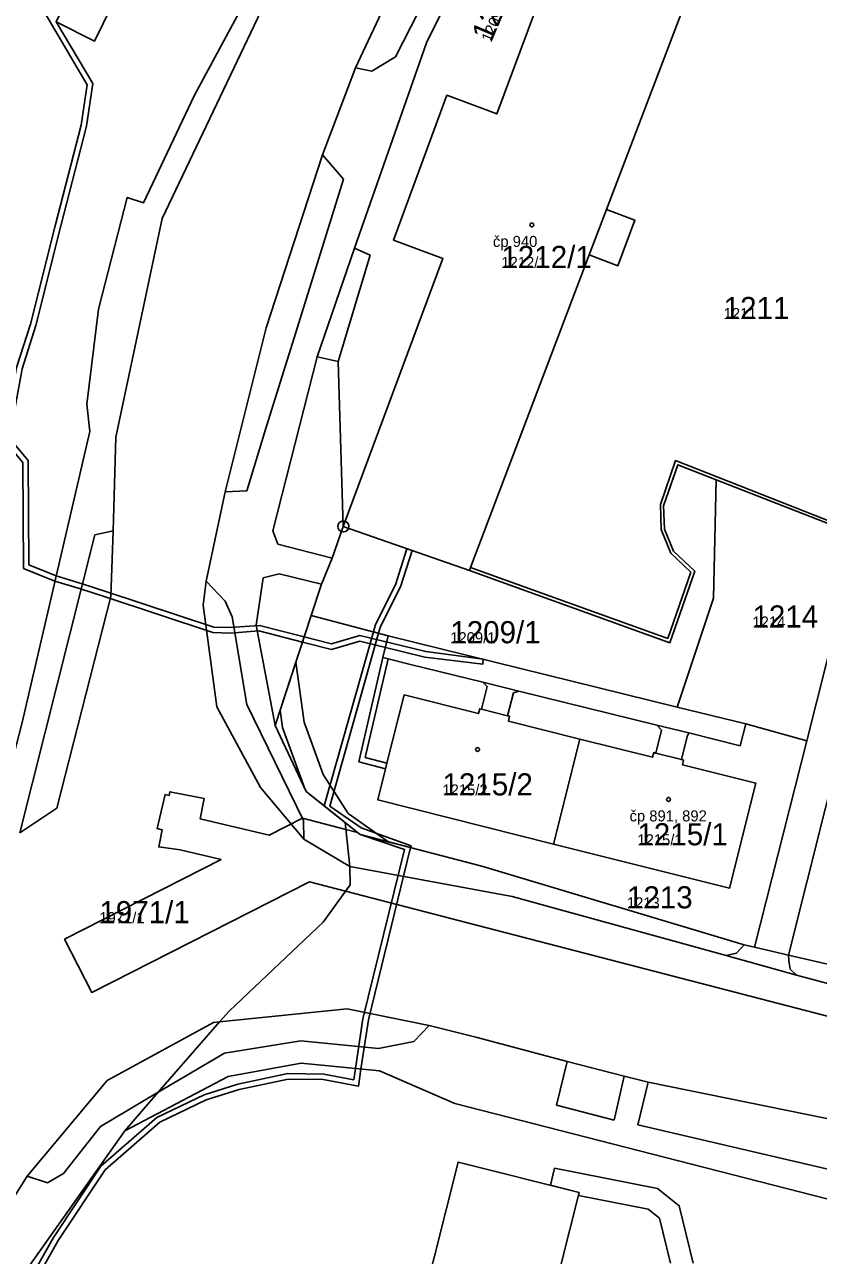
# Model space of a CAD drawing. Extents: x -763628 to -761565, y -976033 to -973833.
# Drawn here: x -762526.1 to -762454.4, y -975330.2 to -975218.9 of the extents above; entities that cross this region are included whole.
import ezdxf

# ---------------------------------------------------------------- set-up
doc = ezdxf.new("R2010")
doc.units = 0
for name, color, linetype in [('KN_cisla parcel 1000', 7, 'Continuous'), ('KN_cisla parcel 500', 7, 'Continuous'), ('KN_cisla popisna 500', 7, 'Continuous'), ('KN_hranice parcel', 7, 'Continuous'), ('KN_vecna bremena', 7, 'Continuous'), ('KN_vnitrni kresba parcel', 7, 'Continuous'), ('KN_znacky bodu BP', 7, 'Continuous'), ('KN_znacky budov', 7, 'Continuous')]:
    doc.layers.add(name, color=color, linetype=linetype)

msp = doc.modelspace()

# ---------------------------------------------------------------- linework, layer by layer
at = {"layer": 'KN_hranice parcel'}
for p, q in [((-762497.33, -975264.27), (-762485.93, -975268.25)), ((-762450.75, -975265.08), (-762455.43, -975283.64)), ((-762500.23, -975272.32), (-762493.27, -975274.16)), ((-762493.27, -975274.16), (-762467.13, -975280.6)), ((-762460.94, -975282.13), (-762467.13, -975280.6)), ((-762455.43, -975283.64), (-762460.94, -975282.13)), ((-762475.94, -975283.49), (-762478.32, -975292.99)), ((-762452.08, -975283.12), (-762457.08, -975303.03)), ((-762455.43, -975283.64), (-762460.15, -975302.32)), ((-762460.15, -975302.32), (-762457.08, -975303.03)), ((-762508.51, -975309.07), (-762507.63, -975308.06))]:
    msp.add_line(p, q, dxfattribs=at)
for points in [[(-762479.24, -975200.81), (-762484.39, -975209.64), (-762489.81, -975220.55), (-762496.33, -975239.12), (-762499.68, -975248.94), (-762497.8, -975249.36), (-762497.33, -975264.27)], [(-762497.33, -975264.27), (-762488.32, -975240.05), (-762492.78, -975238.39), (-762487.96, -975225.29), (-762483.45, -975226.97), (-762474.38, -975202.6)], [(-762504.45, -975213.51), (-762510.79, -975225.28), (-762515.4, -975235.02), (-762516.87, -975234.52), (-762519.47, -975244.63), (-762520.52, -975253.22), (-762520.24, -975255.68), (-762526.38, -975281.99), (-762527.43, -975286.08)], [(-762465.44, -975214.31), (-762473.53, -975235.61), (-762470.96, -975236.59), (-762472.52, -975240.7), (-762475.1, -975239.72), (-762485.82, -975267.97), (-762485.93, -975268.25)], [(-762521.82, -975215.53), (-762523.3, -975218.66), (-762519.82, -975220.38), (-762518.28, -975217.27)], [(-762485.93, -975268.25), (-762467.82, -975274.79), (-762465.56, -975268.31), (-762467.47, -975266.49), (-762468.28, -975264.52), (-762468.37, -975262.4), (-762467.09, -975258.69), (-762463.61, -975260.05)], [(-762467.13, -975280.6), (-762463.86, -975270.75), (-762463.61, -975260.05)], [(-762463.61, -975260.05), (-762451.4, -975264.83), (-762450.75, -975265.08)], [(-762500.23, -975272.32), (-762499.31, -975269.5), (-762498.33, -975267.14), (-762497.33, -975264.27)], [(-762497.17, -975291.05), (-762500.68, -975288.23), (-762503.48, -975282.27), (-762500.23, -975272.32)], [(-762475.94, -975283.49), (-762482.4, -975281.87), (-762482.29, -975281.43), (-762482.47, -975281.39), (-762484.83, -975280.79), (-762485, -975280.75), (-762485.11, -975281.19), (-762491.83, -975279.5), (-762493.38, -975285.68), (-762493.51, -975286.19), (-762494.21, -975289), (-762478.32, -975292.99)], [(-762478.32, -975292.99), (-762462.42, -975296.98), (-762460.04, -975287.48), (-762466.67, -975285.82), (-762466.57, -975285.4), (-762466.76, -975285.35), (-762469.08, -975284.76), (-762469.26, -975284.71), (-762469.37, -975285.14), (-762475.94, -975283.49)], [(-762507.63, -975308.06), (-762499.14, -975300.05), (-762496.71, -975296.67), (-762496.73, -975295), (-762497.17, -975291.05)], [(-762497.17, -975291.05), (-762495.82, -975292.13), (-762484.79, -975294.98), (-762461.1, -975302.1), (-762460.15, -975302.32)], [(-762457.08, -975303.03), (-762435.95, -975307.88), (-762421.26, -975311.89)], [(-762517.08, -975318.9), (-762514.06, -975315.43), (-762508.51, -975309.07)], [(-762408.61, -975336.62), (-762440.08, -975328.52), (-762465.86, -975321.94), (-762487.26, -975316.44), (-762494.06, -975313.5), (-762501.15, -975312.79), (-762507.74, -975314), (-762517.08, -975318.9)], [(-762562.17, -975369.59), (-762540.62, -975352.16), (-762517.08, -975318.9)], [(-762480.31, -975341.59), (-762476, -975324.5), (-762486.95, -975321.74), (-762491.23, -975338.74)]]:
    msp.add_lwpolyline(points, dxfattribs=at)
at = {"layer": 'KN_vecna bremena'}
for points in [[(-762524.33, -975217.82), (-762520.5, -975224.33), (-762521.04, -975228), (-762523.35, -975236.97), (-762525.61, -975245.97), (-762526.87, -975249.9), (-762528.03, -975256.44), (-762526.31, -975258.49), (-762526.24, -975268.06), (-762523.4, -975269.22), (-762523.29, -975268.74), (-762525.75, -975267.73), (-762525.82, -975258.3), (-762527.5, -975256.29), (-762526.38, -975250.03), (-762525.12, -975246.1), (-762522.86, -975237.1), (-762520.55, -975228.09), (-762519.97, -975224.22), (-762523.3, -975218.66)], [(-762435.95, -975307.88), (-762457.08, -975303.03), (-762460.15, -975302.32), (-762461.1, -975302.1), (-762484.79, -975294.98), (-762495.82, -975292.13), (-762496.06, -975291.94), (-762497.1, -975291.67), (-762501.02, -975290.65), (-762504.02, -975292.18), (-762510.28, -975290.7), (-762509.91, -975288.87), (-762513.01, -975288.25), (-762513.08, -975288.59), (-762513.44, -975288.51), (-762514.17, -975291.58), (-762513.72, -975291.69), (-762514.02, -975293.24), (-762512.09, -975293.51), (-762508.38, -975294.39), (-762522.53, -975301.59), (-762520.08, -975306.4), (-762500.4, -975296.39), (-762497.12, -975297.24), (-762445.21, -975310.73)], [(-762527.06, -975335.86), (-762523.1, -975328.82), (-762518.87, -975322.45), (-762513.91, -975318.12), (-762509.72, -975316.12), (-762506.74, -975315.17), (-762502.31, -975314.24), (-762499.15, -975314.28), (-762495.97, -975314.89), (-762495.73, -975313.33), (-762495.05, -975308.89), (-762491.24, -975293.31), (-762495.82, -975292.13), (-762491.79, -975293.47), (-762495.55, -975308.79), (-762496.23, -975313.28), (-762496.38, -975314.3), (-762499.09, -975313.78), (-762502.35, -975313.74), (-762506.86, -975314.69), (-762509.9, -975315.66), (-762514.19, -975317.7), (-762519.25, -975322.11), (-762523.52, -975328.56), (-762527.38, -975335.4)], [(-762465.69, -975330.87), (-762466.96, -975325.68), (-762468.92, -975324.13), (-762478.22, -975322.3), (-762478.61, -975323.84), (-762476, -975324.5), (-762476.07, -975324.76), (-762469.78, -975325.99), (-762468.74, -975326.82), (-762467.75, -975330.89)]]:
    msp.add_lwpolyline(points, dxfattribs=at)
for points in [[(-762494.61, -975273.81), (-762494.14, -975273.93), (-762493.96, -975273.31), (-762492.15, -975269.74), (-762491.11, -975266.44), (-762491.58, -975266.28), (-762492.61, -975269.56), (-762494.42, -975273.13)], [(-762501.01, -975274.72), (-762500.86, -975274.24), (-762504.91, -975273.21), (-762507.57, -975273.4), (-762509.04, -975273.37), (-762518.8, -975270.14), (-762520.95, -975269.45), (-762523.29, -975268.74), (-762523.4, -975269.22), (-762521.1, -975269.92), (-762518.95, -975270.61), (-762509.13, -975273.86), (-762507.56, -975273.91), (-762504.96, -975273.72)], [(-762500.86, -975274.24), (-762501.01, -975274.72), (-762498.4, -975275.38), (-762495.83, -975274.65), (-762489.96, -975276.08), (-762484.7, -975276.71), (-762484.67, -975276.28), (-762489.87, -975275.59), (-762495.84, -975274.14), (-762498.41, -975274.87)], [(-762491.24, -975293.31), (-762491.2, -975293.16), (-762495.72, -975291.51), (-762498.55, -975289.57), (-762494.14, -975273.93), (-762494.61, -975273.81), (-762499.06, -975289.53), (-762498.39, -975290.07), (-762495.82, -975292.13)], [(-762493.21, -975292.81), (-762496.89, -975290.21), (-762499.14, -975286.71), (-762500.86, -975281.97), (-762501.61, -975276.54), (-762503.03, -975280.89), (-762502.82, -975282.45), (-762500.83, -975287.9), (-762500.68, -975288.23), (-762498.39, -975290.07), (-762497.17, -975291.05), (-762495.82, -975292.13)]]:
    msp.add_lwpolyline(points, close=True, dxfattribs=at)
at = {"layer": 'KN_vnitrni kresba parcel'}
for p, q in [((-762492.62, -975221.8), (-762484.19, -975205.32)), ((-762491, -975211.68), (-762496.22, -975222.8)), ((-762513.7, -975236.43), (-762503.69, -975215.41)), ((-762492.62, -975221.8), (-762494.74, -975223.1)), ((-762496.22, -975222.8), (-762499.22, -975230.67)), ((-762496.22, -975222.8), (-762494.74, -975223.1)), ((-762499.22, -975230.67), (-762504.31, -975246.32)), ((-762499.22, -975230.67), (-762497.3, -975232.87)), ((-762497.3, -975232.87), (-762501.76, -975247.21)), ((-762473.53, -975235.61), (-762475.1, -975239.72)), ((-762517.91, -975256.2), (-762513.7, -975236.43)), ((-762494.89, -975239.75), (-762497.8, -975249.36)), ((-762496.33, -975239.12), (-762494.89, -975239.75)), ((-762504.31, -975246.32), (-762508, -975261.15)), ((-762501.76, -975247.21), (-762504.28, -975255.2)), ((-762499.68, -975248.94), (-762503.71, -975264.68)), ((-762506.04, -975261.05), (-762504.28, -975255.2)), ((-762518.14, -975264.67), (-762517.91, -975256.2)), ((-762467.28, -975258.32), (-762468.65, -975262.3)), ((-762451.62, -975264.47), (-762467.28, -975258.32)), ((-762508, -975261.15), (-762509.72, -975269.21)), ((-762508, -975261.15), (-762506.04, -975261.05)), ((-762468.65, -975262.3), (-762468.6, -975264.54)), ((-762519.8, -975265.02), (-762518.14, -975264.67)), ((-762518.14, -975264.67), (-762518.36, -975270.61)), ((-762503.71, -975264.68), (-762503.24, -975265.87)), ((-762468.6, -975264.54), (-762467.71, -975266.7)), ((-762526.57, -975291.97), (-762519.8, -975265.02)), ((-762503.24, -975265.87), (-762498.33, -975267.14)), ((-762467.71, -975266.7), (-762465.91, -975268.41)), ((-762468, -975274.41), (-762485.82, -975267.97)), ((-762504.57, -975268.93), (-762505.22, -975273.19)), ((-762503.12, -975268.55), (-762504.57, -975268.93)), ((-762499.31, -975269.5), (-762503.12, -975268.55)), ((-762465.91, -975268.41), (-762468, -975274.41)), ((-762509.99, -975271.4), (-762509.72, -975269.21)), ((-762508, -975271.01), (-762509.72, -975269.21)), ((-762523.22, -975289.75), (-762518.36, -975270.61)), ((-762507.37, -975272.44), (-762508, -975271.01)), ((-762508.78, -975280.58), (-762509.99, -975271.4)), ((-762506.06, -975280.37), (-762507.37, -975272.44)), ((-762505.22, -975273.19), (-762503.48, -975282.27)), ((-762493.77, -975276.13), (-762493.27, -975274.16)), ((-762493.77, -975276.13), (-762495.94, -975285.54)), ((-762495.34, -975285.16), (-762493.28, -975276.23)), ((-762493.28, -975276.23), (-762493.77, -975276.13)), ((-762491.24, -975276.75), (-762493.28, -975276.23)), ((-762484.71, -975278.36), (-762491.24, -975276.75)), ((-762484.83, -975280.79), (-762484.31, -975278.74)), ((-762484.71, -975278.36), (-762481.45, -975279.16)), ((-762484.31, -975278.74), (-762484.71, -975278.36)), ((-762481.94, -975279.3), (-762481.45, -975279.16)), ((-762481.45, -975279.16), (-762468.97, -975282.23)), ((-762482.47, -975281.39), (-762481.94, -975279.3)), ((-762504.81, -975287.87), (-762508.78, -975280.58)), ((-762506.06, -975280.37), (-762500.94, -975290.86)), ((-762468.56, -975282.68), (-762468.97, -975282.23)), ((-762468.97, -975282.23), (-762466.1, -975282.94)), ((-762461.44, -975284.09), (-762460.94, -975282.13)), ((-762469.08, -975284.76), (-762468.56, -975282.68)), ((-762466.76, -975285.35), (-762466.24, -975283.26)), ((-762466.24, -975283.26), (-762466.1, -975282.94)), ((-762466.1, -975282.94), (-762461.44, -975284.09)), ((-762495.94, -975285.54), (-762493.51, -975286.19)), ((-762493.38, -975285.68), (-762495.34, -975285.16)), ((-762500.9, -975292.55), (-762504.81, -975287.87)), ((-762526.57, -975291.97), (-762523.22, -975289.75)), ((-762500.94, -975290.86), (-762500.9, -975292.55)), ((-762496.73, -975295), (-762500.9, -975292.55)), ((-762482.05, -975297.72), (-762496.73, -975295)), ((-762462.72, -975303.07), (-762482.05, -975297.72)), ((-762461.1, -975302.1), (-762461.77, -975302.84)), ((-762461.77, -975302.84), (-762462.72, -975303.07)), ((-762462.72, -975303.07), (-762456.34, -975304.83)), ((-762457.06, -975303.5), (-762457.08, -975303.03)), ((-762456.94, -975304.31), (-762457.06, -975303.5)), ((-762456.34, -975304.83), (-762456.94, -975304.31)), ((-762456.34, -975304.83), (-762444.39, -975308.08)), ((-762496.98, -975307.89), (-762508.51, -975309.07)), ((-762489.58, -975309.39), (-762496.98, -975307.89)), ((-762509.06, -975309.13), (-762518.67, -975314.37)), ((-762508.51, -975309.07), (-762509.06, -975309.13)), ((-762490.94, -975310.85), (-762489.58, -975309.39)), ((-762485.23, -975310.49), (-762489.58, -975309.39)), ((-762508.07, -975311.88), (-762501.17, -975310.78)), ((-762501.17, -975310.78), (-762494.14, -975311.48)), ((-762494.14, -975311.48), (-762490.94, -975310.85)), ((-762477.08, -975312.64), (-762485.23, -975310.49)), ((-762514.06, -975315.43), (-762508.07, -975311.88)), ((-762477.08, -975312.64), (-762478.05, -975316.6)), ((-762471.93, -975313.96), (-762477.08, -975312.64)), ((-762518.67, -975314.37), (-762525.91, -975323)), ((-762472.85, -975317.95), (-762471.93, -975313.96)), ((-762469.78, -975314.51), (-762471.93, -975313.96)), ((-762469.78, -975314.51), (-762470.7, -975318.38)), ((-762447.18, -975319.11), (-762469.78, -975314.51)), ((-762519.28, -975318.53), (-762514.06, -975315.43)), ((-762478.05, -975316.6), (-762472.85, -975317.95)), ((-762522.63, -975322.77), (-762519.28, -975318.53)), ((-762470.7, -975318.38), (-762433.01, -975327.15)), ((-762528.68, -975327.4), (-762525.91, -975323)), ((-762525.91, -975323), (-762524.07, -975323.61)), ((-762524.07, -975323.61), (-762522.63, -975322.77))]:
    msp.add_line(p, q, dxfattribs=at)
at = {"layer": 'KN_znacky bodu BP'}
for radius in [0.5, 0.0303]:
    msp.add_circle((-762497.33, -975264.27), radius, dxfattribs=at)
at = {"layer": 'KN_znacky budov'}
for centre in [(-762480.28, -975237.01), (-762485.19, -975284.44), (-762467.93, -975288.95)]:
    msp.add_circle(centre, 0.175, dxfattribs=at)

# ---------------------------------------------------------------- texts
at = {"layer": 'KN_cisla parcel 1000'}
msp.add_text('1209/2', height=2, rotation=67, dxfattribs=at).set_placement((-762483.96, -975220.56))
for s, p in [('1212/1', (-762483.04, -975240.9)), ('1211', (-762462.94, -975245.52)), ('1214', (-762460.34, -975273.41)), ('1209/1', (-762487.66, -975274.83)), ('1215/2', (-762488.37, -975288.59)), ('1215/1', (-762470.74, -975293.1)), ('1213', (-762471.69, -975298.8)), ('1971/1', (-762519.39, -975300.14))]:
    msp.add_text(s, height=2, dxfattribs=at).set_placement(p)
at = {"layer": 'KN_cisla parcel 500'}
msp.add_text('1209/2', height=1, rotation=67, dxfattribs=at).set_placement((-762483.96, -975220.56))
for s, p in [('1212/1', (-762483.04, -975240.9)), ('1211', (-762462.94, -975245.52)), ('1214', (-762460.34, -975273.41)), ('1209/1', (-762487.66, -975274.83)), ('1215/2', (-762488.37, -975288.59)), ('1215/1', (-762470.74, -975293.1)), ('1213', (-762471.69, -975298.8)), ('1971/1', (-762519.39, -975300.14))]:
    msp.add_text(s, height=1, dxfattribs=at).set_placement(p)
at = {"layer": 'KN_cisla popisna 500'}
for s, p in [('čp 940', (-762483.8, -975239)), ('čp 891, 892', (-762471.45, -975290.94))]:
    msp.add_text(s, height=1, dxfattribs=at).set_placement(p)

doc.saveas('drawing.dxf')
